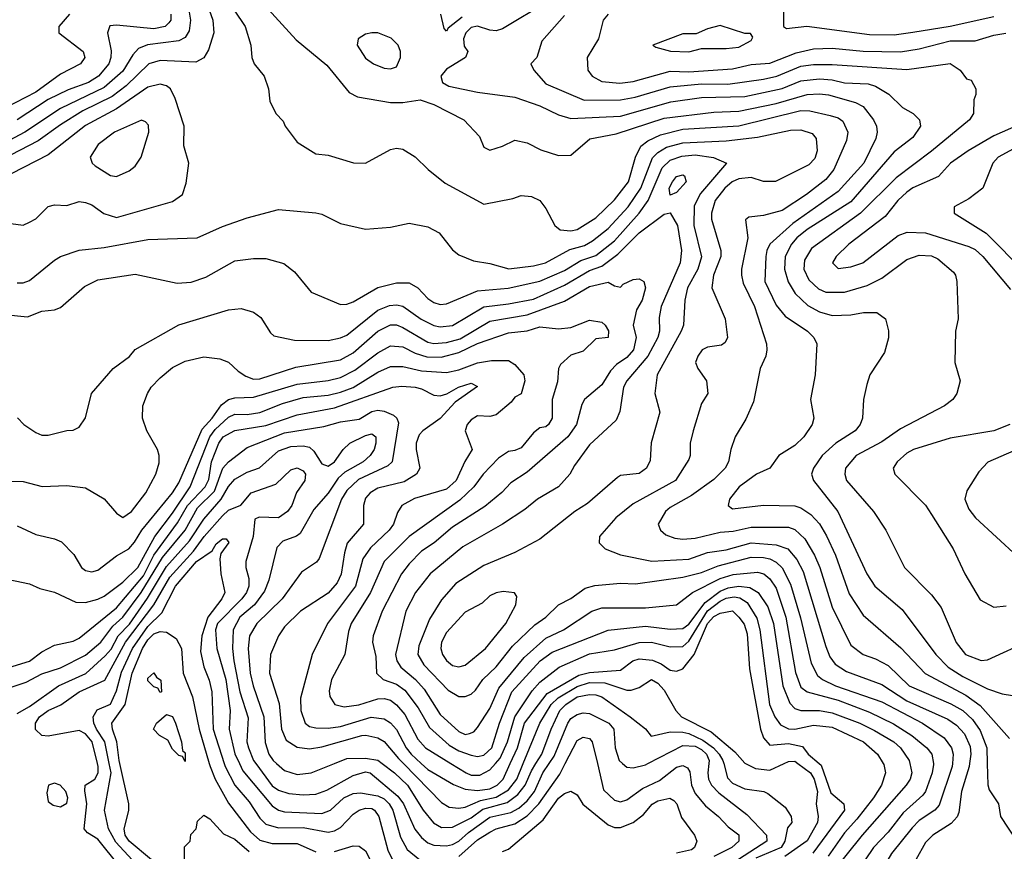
# Model space of a CAD drawing. Header units: inches. Extents: x 1793389 to 1900389, y 320802 to 470796.
# Tile 322 of 656: x 1835898 to 1839064, y 419718 to 422392. Entities that reach past the tile are written whole.
import ezdxf

# ---------------------------------------------------------------- set-up
doc = ezdxf.new("R2010")
doc.units = ezdxf.units.IN
doc.header["$MEASUREMENT"] = 0
doc.layers.add('B8431', color=7, linetype='Continuous')
doc.layers.add('B8432', color=7, linetype='Continuous')

msp = doc.modelspace()

# ---------------------------------------------------------------- linework, layer by layer
at = {"layer": 'B8431', "color": 2}
for points, elevation in [([(1836219.7, 419670), (1836150, 419756.9), (1836116.6, 419776.6), (1836105.2, 419790), (1836114.3, 419870), (1836107.6, 419912.4), (1836109.3, 419930), (1836139.5, 419950), (1836150.9, 419970), (1836150.8, 419990), (1836148.4, 420000)], 306), ([(1836259.8, 419690), (1836207.5, 419747.5), (1836183.5, 419790), (1836171.2, 419850), (1836192.2, 419970), (1836186, 420000)], 302), ([(1836322.4, 419690), (1836250, 419749.8), (1836237.3, 419770), (1836234, 419790), (1836249.3, 419849.3), (1836249.3, 419870.7), (1836220.2, 420000)], 298), ([(1836507.3, 420000), (1836510.2, 419990.2), (1836526.3, 419950), (1836570, 419872.7), (1836640.7, 419780.7), (1836670, 419753.1), (1836710, 419742.3), (1836790, 419743.1), (1836850, 419716.4)], 298), ([(1836555.3, 420000), (1836558.5, 419990), (1836590, 419930.4), (1836636.4, 419876.4), (1836670, 419823.8), (1836690, 419804.9), (1836730, 419793.1), (1836810, 419793.8), (1836890, 419778.7), (1836910, 419783.1), (1836930, 419794.4), (1836970, 419837.1), (1836989.8, 419850.2), (1837010, 419856), (1837030, 419854.9), (1837039.1, 419850), (1837053.4, 419830), (1837081.6, 419721.6), (1837096.4, 419690)], 302), ([(1836604.5, 420000), (1836615.9, 419975.9), (1836710, 419863.7), (1836730, 419850.3), (1836750, 419844.9), (1836870, 419839.5), (1836898, 419850), (1836940.7, 419890), (1836970, 419903.6), (1836994, 419906), (1837050, 419896.2), (1837070, 419886.5), (1837086.5, 419870), (1837098, 419850), (1837122.7, 419762.7), (1837143.7, 419723.7), (1837184.9, 419690)], 306), ([(1836657.6, 420000), (1836710, 419928.5), (1836730, 419913.7), (1836763.8, 419903.8), (1836810, 419898.9), (1836850, 419901.1), (1836886.1, 419913.9), (1836970, 419961.1), (1837010, 419973.1), (1837024.7, 419970), (1837114.4, 419894.4), (1837132.4, 419870), (1837168.3, 419788.3), (1837190, 419761.6), (1837210, 419744.9), (1837230, 419737), (1837270, 419735.6), (1837290, 419739), (1837310, 419750.3), (1837341.5, 419778.5), (1837410, 419827.2), (1837477.4, 419842.6), (1837503.4, 419856.6), (1837530, 419879.6), (1837552.9, 419910), (1837579.8, 419970), (1837600.6, 420000)], 310), ([(1836724, 420000), (1836750, 419977.1), (1836790, 419964.9), (1836835.3, 419970), (1836910.4, 420000)], 314), ([(1837063.5, 420000), (1837103.1, 419970), (1837145.3, 419930), (1837195.8, 419850), (1837229.1, 419809.1), (1837254.6, 419794.6), (1837290, 419794.9), (1837350, 419824.9), (1837387.3, 419852.7), (1837465.6, 419874.4), (1837499.7, 419900.3), (1837523.1, 419930), (1837543.4, 419976.6), (1837558.1, 420000)], 314), ([(1837132.3, 420000), (1837254.8, 419874.8), (1837279.2, 419859.2), (1837310, 419856), (1837330, 419859.6), (1837379.4, 419880.6), (1837430, 419891.7), (1837470, 419914.9), (1837496.2, 419950), (1837516.9, 420000)], 318), ([(1837188.8, 420000), (1837210, 419980.3), (1837292.7, 419932.7), (1837330, 419917.4), (1837370, 419913.2), (1837410, 419918.6), (1837432.8, 419930), (1837452.3, 419950), (1837475.6, 420000)], 322), ([(1837284.5, 420000), (1837333.4, 419970), (1837350, 419962.7), (1837378, 419962), (1837410, 419979.5), (1837428, 420000)], 326), ([(1837310, 419700.8), (1837370, 419754.3), (1837410, 419779.5), (1837430, 419790.2), (1837490, 419805.8), (1837530, 419831.3), (1837567.7, 419870), (1837634.5, 419965.5), (1837652.2, 420000)], 306), ([(1837755.6, 420000), (1837775.5, 419915.5), (1837810, 419882), (1837830, 419876.3), (1837850, 419883), (1837900.6, 419919.4), (1837954.8, 419945.2), (1838010, 419987.7), (1838030, 419993), (1838045.5, 419985.5), (1838053.1, 419973.1), (1838058, 419930), (1838070, 419903), (1838103.6, 419863.6), (1838144.9, 419830), (1838176, 419796), (1838210, 419770.5), (1838210.5, 419750), (1838188, 419730), (1838130, 419701.3)], 306), ([(1837836.5, 420000), (1837850, 419987.7), (1837870, 419986), (1837910, 419995.8), (1837918.1, 420000)], 310), ([(1838113.8, 420000), (1838110.3, 419970), (1838113.1, 419950), (1838122.6, 419930), (1838145.7, 419905.7), (1838235.9, 419835.9), (1838299.3, 419770), (1838300.5, 419750), (1838172.4, 419667.6)], 310), ([(1838161.8, 420000), (1838174, 419954), (1838190, 419936.4), (1838230, 419918), (1838290.3, 419910.3), (1838303.8, 419903.8), (1838359.1, 419859.1), (1838378.8, 419830), (1838381, 419810), (1838366.9, 419793.1), (1838358.5, 419750), (1838346.3, 419730), (1838264.5, 419695.5)], 314), ([(1838231.3, 420000), (1838263.4, 419983.4), (1838310, 419978), (1838355.9, 420000)], 318), ([(1838399.5, 420000), (1838440.3, 419970), (1838452.4, 419950), (1838463.6, 419910), (1838459.3, 419870), (1838465.3, 419830), (1838463.6, 419810), (1838430, 419751.2), (1838358.6, 419701.4)], 318), ([(1838468.1, 420000), (1838474.5, 419994.5), (1838506.1, 419906.1), (1838548, 419870), (1838550.3, 419850), (1838448.5, 419711.5)], 322), ([(1838674.2, 420000), (1838676.4, 419996.4), (1838682, 419970), (1838668.4, 419930), (1838643.1, 419890), (1838590, 419820.5), (1838550, 419776.9), (1838497.9, 419702.1)], 326), ([(1838759.9, 420000), (1838766.7, 419970), (1838761.3, 419950), (1838748.4, 419930), (1838607.2, 419770), (1838501.3, 419638.7)], 330), ([(1838835.8, 420000), (1838836.5, 419996.5), (1838831.7, 419970), (1838810.3, 419910), (1838802, 419898), (1838738.6, 419841.4), (1838690, 419779.6), (1838643.1, 419730), (1838589.1, 419650.9)], 334), ([(1838896.9, 420000), (1838896, 419990), (1838853.8, 419866.2), (1838840.5, 419850), (1838790, 419816.9), (1838767.4, 419792.6), (1838701.3, 419710), (1838677.1, 419670), (1838661.6, 419630), (1838654.4, 419594.4), (1838656.8, 419576.8), (1838706, 419490), (1838710.7, 419450), (1838693.4, 419370), (1838646.4, 419266.4), (1838661, 419230), (1838696, 419190), (1838838, 419130), (1838939.9, 419059.9), (1838990, 419017.3), (1839032.2, 418972.2), (1839076.1, 418916.1)], 338), ([(1838951.8, 420000), (1838950.3, 419990), (1838925.7, 419910), (1838918, 419842), (1838911.8, 419828.2), (1838893, 419807), (1838834, 419770), (1838810, 419746), (1838779.1, 419690)], 342), ([(1839008.9, 420000), (1839010.9, 419930.9), (1839015.3, 419915.3), (1839044.7, 419870), (1839051.3, 419830), (1839156, 419670)], 346), ([(1837450, 419717.1), (1837470, 419724), (1837581, 419819), (1837630, 419888.2), (1837650, 419903.8), (1837670, 419910.6), (1837690, 419898.8), (1837709.1, 419869.1), (1837790, 419803), (1837810, 419794), (1837830, 419794), (1837870, 419810.4), (1837903.9, 419836.1), (1837931.1, 419868.9), (1837950, 419880.3), (1837988, 419888), (1838000.9, 419880.9), (1838010.4, 419870), (1838026.4, 419826.4), (1838068, 419770), (1838074.9, 419750), (1838067.7, 419730), (1838057.7, 419722.3), (1838010, 419711.8)], 302), ([(1836428.7, 419691.3), (1836428.4, 419731.6), (1836446, 419750), (1836448.4, 419771.6), (1836466, 419790), (1836470, 419814), (1836490, 419834), (1836510, 419822), (1836554, 419774), (1836590, 419756.3), (1836636.5, 419716.5)], 294), ([(1836910, 419716.5), (1836970, 419735.5), (1836990, 419734), (1837010, 419718.8), (1837060.9, 419620.9)], 298)]:
    msp.add_lwpolyline(points, dxfattribs=dict(at, elevation=elevation))
at = {"layer": 'B8431', "color": 2, "elevation": 310}
msp.add_lwpolyline([(1836010, 419936.2), (1835991.3, 419930), (1835985.2, 419905.2), (1835990, 419878), (1836005.5, 419865.5), (1836030, 419860.7), (1836050, 419872), (1836053.3, 419890), (1836047, 419910), (1836028.7, 419930)], close=True, dxfattribs=at)
at = {"layer": 'B8432', "color": 2}
for points, elevation in [([(1836550, 422479.1), (1836622.8, 422370), (1836641, 422310), (1836644.7, 422270), (1836652, 422250), (1836684.7, 422210), (1836698, 422170), (1836702, 422130), (1836722, 422090), (1836745.4, 422065.4), (1836751.3, 422050), (1836790, 421998), (1836850, 421961), (1836890, 421956), (1836971.1, 421931.1), (1837010, 421931), (1837090, 421974), (1837110, 421978.8), (1837130, 421976), (1837170, 421951.3), (1837211.3, 421910), (1837266.2, 421866.2), (1837390, 421798.8), (1837483.2, 421816.8), (1837510, 421826.8), (1837543.5, 421823.5), (1837570, 421810.8), (1837590, 421784.7), (1837618.8, 421730), (1837635.9, 421715.9), (1837670, 421712.7), (1837690, 421717.1), (1837750, 421754.9), (1837810, 421812.7), (1837855.8, 421870), (1837878, 421950), (1837894.9, 421985.1), (1837917.8, 422002.2), (1837958.7, 422021.3), (1838030, 422039.7), (1838210, 422050.2), (1838410, 422099.6), (1838438.5, 422098.5), (1838504.2, 422084.2), (1838530, 422076.4), (1838545.1, 422065.1), (1838560.4, 422030), (1838556.7, 422003.3), (1838515.8, 421910), (1838490, 421878.4), (1838427.7, 421830), (1838350, 421778.7), (1838290, 421762.7), (1838242.8, 421757.2), (1838231.3, 421748.7), (1838239.3, 421690), (1838218.4, 421590), (1838218.4, 421570), (1838224.2, 421544.2), (1838260.4, 421470), (1838299.1, 421350), (1838300.7, 421330), (1838297.3, 421310), (1838278.8, 421270), (1838257.1, 421162.9), (1838232.8, 421107.2), (1838198.8, 421050), (1838184, 421010), (1838177.3, 420970), (1838166, 420950), (1838130, 420913.2), (1838058.5, 420861.5), (1837990, 420823.7), (1837974, 420810), (1837950.8, 420770), (1837958.8, 420750), (1837975.2, 420735.2), (1838004.4, 420724.4), (1838030, 420721.3), (1838070, 420724.2), (1838150, 420744.2), (1838192.4, 420747.6), (1838250, 420759.5), (1838370, 420759.5), (1838390, 420752.4), (1838422.6, 420722.6), (1838453.7, 420670), (1838470.3, 420630), (1838510, 420502.8), (1838570, 420380.7), (1838610, 420350.6), (1838650, 420336.4), (1838690, 420314.9), (1838758, 420250), (1838892, 420192), (1838930.4, 420170), (1838961.7, 420141.7), (1838986.5, 420106.5), (1839007.4, 420050), (1839008.9, 420000)], 346), ([(1836491.8, 422470), (1836519.5, 422390), (1836522.4, 422350), (1836504.9, 422295.1), (1836490, 422269), (1836464.9, 422255.1), (1836350, 422260.5), (1836314, 422250), (1836241, 422179), (1836195.5, 422144.5), (1836101.7, 422098.3), (1836030, 422054), (1835958, 422002), (1835779.3, 421910)], 342), ([(1836674.8, 422450), (1836787.6, 422327.6), (1836885.8, 422245.8), (1836958, 422158), (1836984, 422144), (1837090, 422126), (1837130, 422126), (1837185.6, 422134.4), (1837230, 422119.1), (1837326, 422070), (1837376, 422016), (1837390, 421982), (1837410, 421972), (1837450, 421984.7), (1837490, 422004.7), (1837530, 421996), (1837573.2, 421973.2), (1837630, 421954.8), (1837670, 421956), (1837731.5, 422008.5), (1837815.6, 422024.4), (1837970, 422074.9), (1838130, 422094), (1838210, 422097.7), (1838330, 422122.8), (1838430, 422151.4), (1838470, 422154), (1838498, 422150), (1838585.7, 422125.7), (1838610, 422113), (1838643, 422070), (1838652.7, 422050), (1838654.9, 422030), (1838650.4, 422010), (1838612, 421930), (1838530, 421839.7), (1838383.9, 421736.1), (1838310.4, 421670), (1838300.3, 421650), (1838297, 421630), (1838294, 421550), (1838330, 421473.4), (1838358.9, 421438.9), (1838430.8, 421390), (1838451, 421370), (1838461, 421350), (1838456, 421250), (1838441, 421170), (1838451, 421110), (1838446, 421090), (1838418.8, 421050), (1838390, 421022.7), (1838338.8, 420990), (1838310.3, 420949.7), (1838266.8, 420930), (1838210.8, 420890), (1838180.7, 420850), (1838176, 420830), (1838190, 420818.8), (1838290, 420830.4), (1838390, 420828.5), (1838410, 420822.4), (1838441.2, 420801.2), (1838470, 420770.6), (1838492.5, 420732.5), (1838521.1, 420670), (1838565.2, 420545.2), (1838610, 420477.3), (1838731.5, 420371.5), (1838809.1, 420289.1), (1838939.5, 420219.5), (1838986.4, 420186.4), (1839079.9, 420079.9)], 350), ([(1837597.3, 422450), (1837450, 422362.7), (1837430, 422356), (1837410, 422358), (1837370, 422371.3), (1837350, 422366.3), (1837332.2, 422350), (1837324.9, 422330), (1837327.2, 422307.2), (1837338.8, 422290), (1837331, 422270), (1837270, 422233.3), (1837252.4, 422210), (1837258, 422190), (1837277.7, 422177.7), (1837370, 422158.4), (1837490, 422142.4), (1837570, 422114.4), (1837630, 422085.5), (1837670, 422074.4), (1837830, 422081.7), (1837991.9, 422128.1), (1838090, 422141.7), (1838230, 422144.7), (1838350, 422170.2), (1838410, 422194.9), (1838470, 422202), (1838510, 422199), (1838550, 422188.9), (1838625.7, 422185.7), (1838650, 422178.4), (1838692, 422152), (1838736, 422110), (1838771, 422090), (1838790.8, 422070), (1838794, 422050), (1838770, 422013.2), (1838710, 421967.3), (1838570, 421806.3), (1838430, 421716.9), (1838397, 421690), (1838379.5, 421670), (1838359.5, 421630), (1838357, 421590), (1838369.1, 421549.1), (1838391.3, 421511.3), (1838432.3, 421472.3), (1838470, 421452), (1838510, 421440.4), (1838570, 421443), (1838610.6, 421450.6), (1838654, 421450), (1838682, 421430), (1838690.9, 421390.9), (1838690.9, 421369.1), (1838678, 421322), (1838631.3, 421250), (1838621.4, 421218.6), (1838610.8, 421170), (1838608, 421110), (1838600.5, 421090), (1838584, 421070), (1838522, 421030), (1838478, 420990), (1838450.6, 420950), (1838444, 420930), (1838450.6, 420910), (1838528.2, 420810), (1838621.6, 420610), (1838647.7, 420570), (1838734.9, 420494.9), (1838843.8, 420350), (1838883, 420310), (1838930, 420279.5), (1839010, 420240.4), (1839056.5, 420223.5), (1839090, 420218.8)], 354), ([(1836442.5, 422422.5), (1836447.2, 422390), (1836443.7, 422356.3), (1836430, 422335.1), (1836410, 422324.2), (1836309.1, 422310.9), (1836280.7, 422299.3), (1836261.6, 422278.4), (1836230, 422226.3), (1836170, 422173.3), (1836030, 422106), (1835914.9, 422030), (1835762.4, 421950)], 338), ([(1838354, 422430), (1838354, 422370), (1838363.6, 422363.6), (1838428.4, 422371.6), (1838630, 422344.6), (1838710, 422343.1), (1838770, 422351.7), (1838890, 422371.6), (1839030, 422401.7)], 366), ([(1836058.8, 422410), (1836024.7, 422370), (1836024.7, 422350), (1836102.8, 422290), (1836107.3, 422270), (1836094, 422250), (1836030, 422216.2), (1835950, 422159.1), (1835816.3, 422090)], 330), ([(1836384.4, 422410), (1836383.8, 422390), (1836378, 422382), (1836366, 422370), (1836330, 422362), (1836210, 422374.5), (1836188.2, 422371.8), (1836180.7, 422350), (1836192, 422292), (1836191.8, 422270), (1836185.3, 422250), (1836152.2, 422210), (1836119.1, 422190), (1836053.9, 422166.1), (1835990, 422134.8), (1835890, 422069.7)], 334), ([(1837320.4, 422399.6), (1837275.5, 422364.5), (1837270, 422355.3), (1837263.2, 422363.2), (1837252, 422410)], 350), ([(1837650, 422405.1), (1837576.8, 422323.2), (1837561, 422270), (1837542, 422250), (1837551.3, 422230), (1837590, 422185.5), (1837713.1, 422133.1), (1837830, 422133.8), (1837877.3, 422142.7), (1837990, 422176.1), (1838090, 422186), (1838175.1, 422184.9), (1838290, 422200.2), (1838332.7, 422210), (1838410, 422242), (1838450, 422247.9), (1838510, 422247.7), (1838750, 422231.8), (1838890, 422250.6), (1838922, 422230), (1838942, 422202), (1838956.9, 422196.9), (1838972, 422170), (1838971.6, 422151.6), (1838966, 422134), (1838964.7, 422090), (1838951.3, 422070), (1838830, 421969.6), (1838716.2, 421883.8), (1838601.3, 421770), (1838444.2, 421655.8), (1838421.2, 421618.8), (1838418.7, 421590), (1838435.6, 421555.6), (1838466.6, 421526.6), (1838490, 421515.8), (1838550, 421515.3), (1838622.8, 421537.2), (1838670, 421560.5), (1838750, 421620.5), (1838790, 421634.9), (1838830, 421632.4), (1838850, 421623), (1838899.9, 421579.9), (1838906.8, 421570), (1838911, 421550), (1838914.8, 421430), (1838906.8, 421390), (1838904.7, 421290), (1838922, 421230), (1838911.3, 421190), (1838898, 421170), (1838871.3, 421150), (1838730, 421076.2), (1838670, 421034.5), (1838587.3, 420990), (1838553.4, 420950), (1838550.6, 420930), (1838556.3, 420910), (1838642.8, 420810), (1838682.8, 420750), (1838742.8, 420630), (1838830, 420542.8), (1838861.1, 420501.1), (1838908.8, 420388.8), (1838938.8, 420350), (1838989.3, 420330.7), (1839010, 420333.4), (1839150, 420397.3)], 358), ([(1837790.7, 422410), (1837774, 422390), (1837758.8, 422330), (1837722.8, 422270), (1837724.9, 422230), (1837738.8, 422210), (1837770, 422193.4), (1837827.3, 422187.3), (1837870, 422193.1), (1837990, 422226.3), (1838050, 422224.7), (1838190, 422234), (1838250, 422247.4), (1838310, 422251.8), (1838394.7, 422285.3), (1838450, 422298.3), (1838510, 422300.3), (1838610, 422290.3), (1838730, 422288.9), (1838790, 422298), (1838890, 422323.6), (1838970, 422323.7), (1839030, 422342), (1839068.2, 422348.2)], 362), ([(1835870, 421736), (1835910, 421731.3), (1835930, 421741), (1835950, 421751.3), (1835990, 421791), (1836010, 421796), (1836050, 421794), (1836090, 421807.3), (1836110, 421804), (1836130, 421796.3), (1836168.8, 421768.8), (1836210, 421755.5), (1836390, 421807.3), (1836422, 421830), (1836433.6, 421866.4), (1836442, 421930), (1836426.3, 421986.3), (1836427, 422050), (1836398.6, 422138.6), (1836382.7, 422170), (1836370, 422179.5), (1836350, 422184.5), (1836310, 422174.7), (1836210, 422105.4), (1836110, 422051.1), (1835990, 421956.9), (1835830, 421875.6)], 346), ([(1839146.8, 422070), (1839030, 422018), (1838947.3, 421970), (1838890.7, 421930), (1838852.1, 421887.9), (1838770, 421851.3), (1838750, 421837.6), (1838721.6, 421810), (1838680.9, 421759.1), (1838564, 421670), (1838522.8, 421630), (1838511.3, 421610), (1838530, 421591.3), (1838570, 421597.3), (1838608.7, 421610), (1838722.4, 421697.6), (1838751.7, 421708.3), (1838810, 421706.7), (1838950, 421662.4), (1838970, 421652.4), (1838994.9, 421630), (1839083.9, 421523.9)], 362), ([(1835890, 421545.5), (1835910, 421545.5), (1835930, 421553.4), (1836010, 421618.8), (1836029.6, 421630.4), (1836090, 421650.8), (1836170, 421659.3), (1836310, 421685.5), (1836469.3, 421690.7), (1836550, 421727.3), (1836630, 421754.8), (1836730, 421781), (1836850, 421771), (1836870, 421766), (1836930, 421736), (1837010, 421718), (1837090, 421724.7), (1837150, 421738), (1837210, 421726), (1837246.4, 421706.4), (1837290, 421651.3), (1837310, 421636), (1837356.8, 421616.8), (1837410, 421608), (1837470.6, 421590.6), (1837550, 421600.3), (1837589, 421610), (1837667, 421653), (1837714, 421666), (1837739.6, 421680.4), (1837790, 421720.3), (1837854.8, 421790), (1837894.8, 421850), (1837932.3, 421947.7), (1837950, 421964.9), (1837978.2, 421981.8), (1838030, 421995.8), (1838170, 422002.3), (1838270, 422013.8), (1838376.7, 422036.7), (1838410, 422037.6), (1838446, 422026), (1838459.1, 422010), (1838461.6, 421970), (1838454.1, 421945.9), (1838435.2, 421924.8), (1838328.1, 421871.9), (1838290, 421872), (1838250, 421884.7), (1838210, 421879.7), (1838189.3, 421870.7), (1838164.9, 421850), (1838134, 421810), (1838122.4, 421770), (1838122.4, 421750), (1838152.4, 421650), (1838152.4, 421630), (1838128.8, 421570), (1838123.8, 421530), (1838166.8, 421430), (1838174, 421370), (1838166.4, 421353.6), (1838154.4, 421345.6), (1838110, 421339), (1838092, 421330), (1838078, 421310), (1838071.3, 421290), (1838078, 421270), (1838106, 421230), (1838110.8, 421190), (1838090, 421158), (1838063, 421070), (1838054, 421030), (1838054, 420990), (1838050, 420978), (1838006.8, 420910), (1837870, 420835.1), (1837814.8, 420790), (1837762.8, 420730), (1837761, 420710), (1837781, 420690), (1837830, 420670.6), (1837930.4, 420650.4), (1838050, 420657), (1838110, 420678.9), (1838170, 420686.7), (1838250, 420709.1), (1838330, 420703.6), (1838367.3, 420690), (1838396.4, 420656.4), (1838416.9, 420616.9), (1838490, 420376), (1838503, 420343), (1838519.9, 420319.9), (1838556.3, 420296.3), (1838670, 420253.7), (1838750, 420202), (1838882.4, 420142.4), (1838910, 420123.1), (1838935.5, 420095.5), (1838954.1, 420054.1), (1838956.5, 420030), (1838951.8, 420000)], 342), ([(1839154, 422010), (1839044, 421950), (1839027.3, 421930), (1838994.8, 421850), (1838950, 421816), (1838902, 421790), (1838902, 421770), (1839005.2, 421705.2), (1839130, 421580.4)], 366), ([(1835850, 421443.8), (1835923.7, 421436.3), (1835970, 421454.8), (1836010, 421458.8), (1836030, 421466), (1836106.2, 421533.8), (1836150, 421555.5), (1836270, 421574), (1836404.5, 421544.5), (1836450, 421547.3), (1836496.6, 421563.4), (1836590, 421616.3), (1836650, 421624), (1836690, 421624), (1836747.5, 421607.5), (1836781.4, 421581.4), (1836835.9, 421515.9), (1836930, 421476), (1836950, 421477.3), (1836970, 421484.9), (1837050, 421530.5), (1837110, 421546), (1837150, 421545.5), (1837178.8, 421530), (1837210, 421494.8), (1837230, 421482), (1837250, 421476.3), (1837270, 421478), (1837370, 421520.3), (1837468.8, 421528.8), (1837570, 421551.5), (1837650, 421585.2), (1837702.2, 421617.8), (1837750, 421633.8), (1837810, 421680.9), (1837889.9, 421770.1), (1837919.1, 421810), (1837964.2, 421915.8), (1837990, 421940.2), (1838026.5, 421953.5), (1838070, 421956.9), (1838128.5, 421948.5), (1838170.5, 421930.5), (1838086.9, 421833.1), (1838066.2, 421793.8), (1838065.2, 421730), (1838090.2, 421629.8), (1838078, 421590), (1838045.3, 421530), (1838037.1, 421490), (1838032.2, 421410), (1838024.9, 421390), (1837948.2, 421250), (1837940.7, 421190), (1837956.3, 421130), (1837928.5, 421031.5), (1837925.2, 420974.8), (1837913.4, 420950), (1837890, 420932.7), (1837830, 420926), (1837819.9, 420920.1), (1837724.1, 420835.9), (1837682.8, 420810), (1837570, 420720.9), (1837490, 420678), (1837390, 420637), (1837300.7, 420579.3), (1837254.2, 420525.8), (1837215.8, 420464.2), (1837182, 420378), (1837178.4, 420350), (1837197.1, 420317.1), (1837276.2, 420236.2), (1837310, 420215.5), (1837330, 420215.5), (1837350, 420223), (1837364.2, 420235.8), (1837387.6, 420270), (1837430, 420310.4), (1837483.1, 420376.9), (1837554.2, 420445.8), (1837590, 420470.5), (1837630, 420510.6), (1837670, 420530.6), (1837716.6, 420563.4), (1837747.6, 420572.4), (1837830, 420580.4), (1837877.6, 420577.6), (1838030, 420599.6), (1838090, 420614.3), (1838143.9, 420636.1), (1838250, 420663.2), (1838290, 420662), (1838310, 420657.7), (1838330, 420647), (1838349.2, 420629.2), (1838376.7, 420576.7), (1838408.2, 420468.2), (1838443, 420323), (1838462.8, 420282.8), (1838479.1, 420270), (1838520.7, 420250), (1838670, 420198.3), (1838800.5, 420130), (1838870, 420082.4), (1838894, 420050), (1838899.5, 420030), (1838896.9, 420000)], 338), ([(1835891.1, 421111.1), (1835912, 421090), (1835950, 421064.7), (1835970, 421056), (1835990, 421056), (1836050, 421071.3), (1836070, 421072), (1836090, 421082), (1836110, 421112), (1836129, 421190), (1836199.3, 421270), (1836251.5, 421308.5), (1836270, 421331), (1836410, 421410.6), (1836570, 421458.8), (1836610, 421462.8), (1836650, 421451), (1836673.7, 421433.7), (1836704.5, 421384.5), (1836715.3, 421375.3), (1836781.4, 421361.4), (1836890, 421360.5), (1836930, 421368.4), (1836950, 421377.6), (1837050, 421458), (1837087.5, 421472.5), (1837110, 421474.6), (1837130.2, 421470.2), (1837189.3, 421429.3), (1837230, 421408.8), (1837250, 421404.6), (1837290, 421408.9), (1837390, 421468.9), (1837470, 421477.7), (1837550, 421492.9), (1837650, 421538), (1837730, 421585.8), (1837770, 421599.6), (1837821.6, 421638.4), (1837890, 421706.7), (1837970, 421766.8), (1837990, 421771.3), (1838013.4, 421730), (1838026, 421650), (1838021.3, 421610), (1837960.3, 421470), (1837954.6, 421434.6), (1837955.3, 421390), (1837950.3, 421370), (1837917.4, 421310), (1837850.4, 421230), (1837839.3, 421210), (1837828, 421132), (1837815.5, 421104.5), (1837730, 421025.2), (1837682, 420958), (1837667.3, 420930), (1837630.8, 420890), (1837562.8, 420850), (1837522.8, 420817.2), (1837450.3, 420769.7), (1837323.4, 420696.6), (1837218, 420610), (1837170.4, 420550), (1837139.5, 420490), (1837106.3, 420350), (1837110.4, 420330), (1837123.8, 420310), (1837170.4, 420270), (1837198.8, 420238.8), (1837250, 420158), (1837310, 420103), (1837330, 420093.4), (1837344.1, 420095.9), (1837358, 420102), (1837370, 420116), (1837410, 420177.3), (1837438.2, 420241.8), (1837519.6, 420340.4), (1837590, 420402.6), (1837646.6, 420430), (1837737.2, 420490), (1837770, 420500.4), (1837910, 420500.5), (1838009.4, 420510.6), (1838061.2, 420550), (1838150, 420594.7), (1838192.5, 420607.5), (1838270, 420615.2), (1838290.2, 420610.2), (1838310, 420594), (1838330, 420564), (1838361.8, 420470), (1838392.4, 420292.4), (1838410, 420245.5), (1838430.2, 420230.2), (1838530, 420203.2), (1838630, 420165.2), (1838707.5, 420127.5), (1838766, 420090), (1838814.9, 420050), (1838830.4, 420030), (1838835.8, 420000)], 334), ([(1835867.5, 420907.5), (1835910, 420906.8), (1835970.9, 420890.9), (1836050, 420894), (1836110, 420886), (1836170, 420851), (1836210, 420804.7), (1836230, 420791), (1836258, 420810), (1836303.6, 420870), (1836336.2, 420930), (1836346.3, 420966.3), (1836346.6, 420990), (1836340.9, 421010), (1836306.6, 421070), (1836293.2, 421110), (1836294, 421150), (1836309, 421190), (1836321.2, 421210), (1836350, 421240.7), (1836390, 421273.4), (1836430, 421294), (1836490, 421307.3), (1836541.4, 421301.4), (1836570, 421291), (1836601.1, 421261.1), (1836625.1, 421245.1), (1836650, 421236.4), (1836670, 421237), (1836786, 421274), (1836930, 421298), (1836970, 421320.3), (1837050, 421390.4), (1837090, 421410.4), (1837110, 421410.3), (1837130, 421402), (1837210, 421354.9), (1837230, 421350.3), (1837270, 421354), (1837314.3, 421365.7), (1837410, 421422.3), (1837530, 421442.4), (1837650, 421486.3), (1837730, 421533.4), (1837790, 421547.3), (1837810, 421536), (1837830, 421531.3), (1837838.6, 421541.4), (1837870, 421556.3), (1837890, 421558.8), (1837904.7, 421550), (1837910.5, 421530), (1837899.3, 421490), (1837880.9, 421459.1), (1837870.5, 421410), (1837880.7, 421370), (1837872, 421330), (1837850, 421306), (1837816.5, 421283.5), (1837797.7, 421262.3), (1837770, 421218), (1837714, 421170), (1837705.1, 421154.9), (1837688.5, 421090), (1837660.4, 421050), (1837530, 420937.2), (1837477.3, 420902.7), (1837448.7, 420871.3), (1837394.1, 420825.9), (1837290, 420759.6), (1837230.5, 420710), (1837190, 420682.9), (1837150, 420642), (1837126, 420610), (1837063.1, 420490), (1837034.9, 420410), (1837033, 420390), (1837043.8, 420343.8), (1837044.9, 420290), (1837067.3, 420270), (1837110, 420254.6), (1837136.1, 420236.1), (1837179.1, 420179.1), (1837216.1, 420116.1), (1837278.8, 420058.8), (1837310, 420040.2), (1837350, 420027.2), (1837370, 420022.3), (1837390, 420026.3), (1837416.4, 420050), (1837440.9, 420130), (1837481, 420230), (1837571.3, 420330), (1837610, 420358.3), (1837790, 420428.2), (1837910, 420441.3), (1837990, 420431.6), (1838030, 420434.3), (1838050, 420447.7), (1838101.9, 420518.1), (1838150, 420554.5), (1838175.6, 420564.4), (1838210.2, 420570.2), (1838246.1, 420566.1), (1838272.4, 420550), (1838303.7, 420503.7), (1838322, 420450), (1838351.5, 420250), (1838373.8, 420193.8), (1838390, 420177.1), (1838410, 420170.3), (1838470, 420170.2), (1838510, 420163.2), (1838599.1, 420130), (1838646.6, 420106.6), (1838708, 420070), (1838730.4, 420050), (1838757.6, 420010), (1838759.9, 420000)], 330), ([(1835890, 420764.7), (1835950, 420736), (1836010, 420722.8), (1836033, 420713), (1836072.2, 420672.2), (1836097.3, 420630), (1836110, 420620.5), (1836130, 420616.4), (1836150, 420621.6), (1836210, 420667.7), (1836249.6, 420690.4), (1836267.9, 420712.1), (1836291.5, 420750), (1836390, 420870.5), (1836410, 420903), (1836485.2, 421074.8), (1836517.4, 421110), (1836546.9, 421153.1), (1836569.8, 421170.2), (1836590, 421175.6), (1836650, 421178.3), (1836790, 421220.2), (1836890, 421231.6), (1836930, 421240.9), (1836975.6, 421264.4), (1837050, 421320.3), (1837090, 421343.1), (1837130, 421339.5), (1837170, 421319), (1837207.4, 421307.4), (1837252.9, 421307.1), (1837310, 421321.3), (1837370, 421350.2), (1837470, 421384.9), (1837530, 421391.7), (1837570, 421404.2), (1837630, 421398), (1837670, 421402), (1837730, 421426), (1837770, 421418.8), (1837781, 421410), (1837791.7, 421391.7), (1837790.2, 421369.8), (1837750, 421365.2), (1837710, 421326), (1837670, 421313.2), (1837636.8, 421283.2), (1837630.8, 421270), (1837627.1, 421227.1), (1837610.4, 421170), (1837610.6, 421110), (1837598.8, 421090), (1837590, 421082.7), (1837570, 421079.3), (1837550, 421062.9), (1837510, 421015.6), (1837490, 421006), (1837470, 421002.9), (1837437.7, 420982.3), (1837388, 420930), (1837358, 420890), (1837313.2, 420846.8), (1837150, 420729.6), (1837070.2, 420649.8), (1837025.7, 420550), (1836964.4, 420450), (1836955.1, 420424.9), (1836943.8, 420350), (1836900.4, 420270), (1836893.2, 420233.2), (1836895.2, 420215.2), (1836911, 420190), (1836941.7, 420181.7), (1836988.5, 420188.5), (1837050, 420207.4), (1837070, 420208.7), (1837090, 420203.1), (1837110, 420188.4), (1837137, 420157), (1837178.4, 420078.4), (1837203, 420050), (1837284.5, 420000)], 326), ([(1835770, 420611.3), (1835930, 420578), (1835962.8, 420562.8), (1836010, 420550.8), (1836079.1, 420519.1), (1836110, 420518), (1836150, 420528), (1836170, 420538), (1836230, 420583.1), (1836278.2, 420630), (1836332.7, 420730), (1836390, 420804.9), (1836446.6, 420890), (1836509.4, 421050.6), (1836526.5, 421073.5), (1836570, 421113.4), (1836590, 421123.6), (1836630, 421122.7), (1836670, 421129), (1836742.7, 421157.3), (1836810, 421177.3), (1836890, 421184.4), (1836930, 421193.6), (1836970.6, 421209.4), (1837050, 421258), (1837090, 421276.5), (1837130, 421277), (1837190, 421262.7), (1837270, 421257), (1837310, 421265.7), (1837370, 421288.9), (1837415.5, 421295.5), (1837470, 421295.5), (1837490, 421282.8), (1837519.1, 421250), (1837522.8, 421230), (1837510, 421188.7), (1837490, 421178), (1837478.4, 421161.6), (1837430, 421120.9), (1837410, 421116), (1837370, 421118), (1837350, 421105.2), (1837337.3, 421090), (1837330.7, 421070), (1837353, 421010), (1837329, 420971), (1837302, 420910), (1837270, 420882), (1837167.6, 420852.4), (1837126.8, 420830), (1837113.2, 420806.8), (1837100.5, 420770), (1837086, 420750), (1837026, 420694), (1837001.8, 420658.2), (1836978, 420570), (1836888, 420450), (1836839.1, 420350), (1836801.6, 420210), (1836802.4, 420170), (1836816.3, 420130), (1836830, 420119.3), (1836850, 420114.4), (1836890, 420113.4), (1836930, 420119), (1837028.7, 420148.7), (1837070, 420143.1), (1837090.2, 420130.2), (1837109.2, 420109.2), (1837140.8, 420050), (1837156.5, 420030), (1837188.8, 420000)], 322), ([(1835850, 420304.9), (1835930, 420328.7), (1835970, 420358.7), (1836010, 420380.4), (1836070, 420393), (1836090, 420403.1), (1836210, 420500.3), (1836296.1, 420603.9), (1836329.9, 420670.1), (1836405.9, 420774.1), (1836437.7, 420830), (1836494.2, 420890), (1836506.8, 420913.2), (1836515.1, 420970), (1836538.9, 421030), (1836552.3, 421050), (1836590, 421070.3), (1836690, 421086.9), (1836790, 421121.5), (1836910, 421143.9), (1837098, 421210), (1837126.7, 421213.3), (1837170.2, 421210.2), (1837190, 421205.3), (1837230, 421184.4), (1837250, 421182.4), (1837271.7, 421188.3), (1837309.2, 421210), (1837350, 421222.8), (1837370, 421212), (1837298.3, 421161.7), (1837250, 421109.6), (1837194, 421070), (1837182.9, 421057.1), (1837173, 421030), (1837172.7, 421010), (1837184.9, 420950), (1837174, 420930), (1837134.4, 420905.6), (1837050, 420885.6), (1837024.9, 420870), (1837010, 420852.7), (1837003.8, 420830), (1837003.8, 420770), (1836951.6, 420708.4), (1836942.3, 420677.7), (1836931.4, 420608.6), (1836919.4, 420580.6), (1836890, 420547.3), (1836800.7, 420490), (1836750, 420439.3), (1836730.6, 420410), (1836704.9, 420350), (1836701.6, 420290), (1836732.8, 420192.8), (1836739.5, 420110), (1836755.3, 420075.3), (1836790, 420052.4), (1836830, 420047), (1836870, 420053.4), (1836998, 420090), (1837011.6, 420091.6), (1837050, 420082.4), (1837070.2, 420070.2), (1837116.3, 420016.3), (1837132.3, 420000)], 318), ([(1835724.4, 420195.6), (1835918.9, 420261.1), (1835970, 420288.2), (1836030, 420307.2), (1836110, 420348.7), (1836158.9, 420390), (1836198.3, 420441.7), (1836230, 420470.3), (1836288.9, 420550), (1836357.6, 420662.4), (1836429.9, 420750.1), (1836470, 420821.7), (1836524.5, 420875.5), (1836551.2, 420950), (1836570, 420970.4), (1836630, 421016.4), (1836750, 421062.8), (1836876.6, 421083.4), (1836930, 421098.4), (1836990, 421107.7), (1837030, 421131.8), (1837050, 421136), (1837070, 421133.1), (1837100.5, 421120.5), (1837111.3, 421110), (1837115.9, 421095.9), (1837096.3, 420970), (1837082.3, 420957.7), (1836987.2, 420912.8), (1836950, 420877.6), (1836933.4, 420850), (1836861.1, 420658.9), (1836852.3, 420647.7), (1836804.4, 420615.6), (1836742.4, 420530), (1836660.4, 420450), (1836637.4, 420410), (1836632.9, 420370), (1836639.6, 420290), (1836649.2, 420249.2), (1836683.6, 420150), (1836687, 420067), (1836699.5, 420030), (1836712.7, 420010), (1836724, 420000)], 314), ([(1839081, 421090), (1839030, 421069.6), (1838890, 421046.6), (1838771.3, 421010), (1838750, 420998), (1838718.8, 420970), (1838706.8, 420950), (1838711.3, 420930), (1838810, 420830.8), (1838830, 420801), (1838898.8, 420690), (1838937.3, 420610), (1838985.8, 420525.8), (1839030, 420502.8), (1839070, 420507.3)], 362), ([(1835890, 420160.5), (1835930, 420183.7), (1836022.9, 420250), (1836110.6, 420289.4), (1836173.6, 420346.4), (1836192.1, 420367.9), (1836215.3, 420410), (1836251.8, 420448.2), (1836308.9, 420531.1), (1836370, 420633.8), (1836444.1, 420715.9), (1836490, 420785.7), (1836546.4, 420850), (1836570, 420890.5), (1836590, 420914), (1836630, 420937), (1836669.7, 420950.3), (1836730, 421004.9), (1836770, 421018.9), (1836810, 421021.1), (1836830, 421017.6), (1836844.1, 421004.1), (1836870, 420963.1), (1836890, 420955.8), (1836910, 420970.4), (1836938, 421010), (1836959.6, 421030), (1837010, 421055.2), (1837030, 421060.4), (1837043, 421050), (1837043.7, 421030), (1837038, 421010), (1837024.9, 420990), (1837002.4, 420970), (1836943.7, 420936.3), (1836922, 420918), (1836890, 420869.6), (1836843.7, 420816.3), (1836799.9, 420740.1), (1836788.7, 420731.3), (1836744.6, 420715.4), (1836725.3, 420694.7), (1836699.5, 420590), (1836685.5, 420554.5), (1836653.7, 420510), (1836605.7, 420470), (1836584.6, 420430), (1836582.7, 420370), (1836587.1, 420330), (1836606.2, 420230), (1836633, 420147), (1836628.9, 420070), (1836633.4, 420050), (1836650.3, 420010), (1836657.6, 420000)], 310), ([(1839094.6, 421005.4), (1839011.1, 420968.9), (1838982, 420938), (1838943, 420877), (1838937.3, 420850), (1838950, 420818), (1838970.8, 420790), (1839105.8, 420665.8)], 366), ([(1836148.4, 420000), (1836131.8, 420070), (1836110, 420095.4), (1836090, 420106.6), (1835990, 420087.6), (1835970, 420089.6), (1835949.7, 420109.7), (1835949.7, 420130), (1835962.4, 420150), (1835989.4, 420170), (1836030.9, 420189.1), (1836089.4, 420230), (1836171.9, 420268.1), (1836238, 420390), (1836329.4, 420510.6), (1836380.8, 420599.2), (1836457.2, 420682.8), (1836490.9, 420730), (1836550, 420796.5), (1836570, 420814.9), (1836609.6, 420830.4), (1836642.7, 420870), (1836721.7, 420898.3), (1836770, 420944), (1836790, 420950.4), (1836810, 420941), (1836817.3, 420930), (1836814.8, 420910), (1836788.4, 420871.6), (1836772.7, 420830), (1836759.1, 420810), (1836730, 420789.6), (1836667.7, 420792.3), (1836654.8, 420785.2), (1836648.9, 420730), (1836624.9, 420650), (1836624.9, 420630), (1836634.9, 420594.9), (1836634.6, 420570), (1836627.4, 420550), (1836612.9, 420530), (1836534.3, 420450), (1836528.2, 420430), (1836531.6, 420370), (1836560.7, 420270), (1836574.6, 420170), (1836571.7, 420110), (1836590, 420030.7), (1836604.5, 420000)], 306), ([(1836186, 420000), (1836171.8, 420070), (1836145.6, 420110), (1836136.8, 420130), (1836134.3, 420150), (1836147.4, 420172.6), (1836190, 420190.4), (1836210, 420233.4), (1836226.1, 420293.9), (1836260.6, 420370), (1836310, 420440.2), (1836355, 420485), (1836399.3, 420570), (1836466.6, 420650), (1836516.6, 420683.4), (1836530, 420706), (1836550, 420722.8), (1836562, 420722), (1836570.5, 420710.5), (1836545.2, 420674.8), (1836542, 420658), (1836545.2, 420610), (1836557.6, 420550), (1836548.5, 420530), (1836502.8, 420470), (1836484.4, 420410), (1836479.6, 420359.6), (1836490, 420311.3), (1836507.4, 420267.4), (1836516, 420230), (1836520.2, 420110), (1836555.3, 420000)], 302), ([(1837428, 420000), (1837442.9, 420017.1), (1837466.4, 420070), (1837490, 420150.4), (1837546.3, 420233.7), (1837570, 420261.1), (1837632.7, 420310), (1837730, 420353.1), (1837810, 420365.7), (1837890, 420388.9), (1837930, 420390.3), (1837990, 420374.6), (1838030, 420376.5), (1838050, 420393.4), (1838110, 420491), (1838150, 420522.5), (1838170, 420531.7), (1838195.6, 420535.6), (1838213, 420533), (1838237.2, 420517.2), (1838267.6, 420467.6), (1838277.6, 420430), (1838309.1, 420190), (1838325.7, 420150), (1838344.5, 420124.5), (1838370, 420111.7), (1838390, 420110.3), (1838450, 420122.7), (1838510, 420116.5), (1838610.6, 420070), (1838656.3, 420030), (1838674.2, 420000)], 326), ([(1837475.6, 420000), (1837498.9, 420050), (1837521.4, 420130), (1837594.5, 420225.5), (1837696.4, 420283.6), (1837730, 420292.4), (1837830, 420300.3), (1837869.8, 420330.2), (1837890, 420336.5), (1837932.4, 420332.4), (1837960.5, 420320.5), (1837990, 420300.4), (1838010, 420296.4), (1838030, 420304.4), (1838066.2, 420350), (1838109.9, 420450), (1838130, 420473.2), (1838150, 420483.6), (1838190, 420490.4), (1838210, 420470.7), (1838227.7, 420447.7), (1838236.5, 420416.5), (1838244.4, 420304.4), (1838280.3, 420110), (1838290, 420082.8), (1838310, 420059.1), (1838370, 420064), (1838415, 420055), (1838433.1, 420030), (1838468.1, 420000)], 322), ([(1836220.2, 420000), (1836218, 420010), (1836210.9, 420070), (1836196.4, 420110), (1836194.3, 420130), (1836237.6, 420190), (1836260.3, 420290), (1836292.8, 420370), (1836310, 420397.7), (1836330, 420416.5), (1836350, 420424), (1836370, 420422.6), (1836401.7, 420401.7), (1836418.7, 420370), (1836424, 420290), (1836454.1, 420214.1), (1836474.9, 420110), (1836507.3, 420000)], 298), ([(1837516.9, 420000), (1837570.9, 420130), (1837606.8, 420190), (1837628.9, 420211.1), (1837690, 420247.8), (1837730, 420260.2), (1837779, 420259), (1837850, 420235.5), (1837864.1, 420235.9), (1837890, 420244), (1837930, 420270.4), (1837950, 420258), (1837970, 420236.3), (1838008.2, 420170), (1838025.5, 420150), (1838121.7, 420101.7), (1838197.7, 420037.7), (1838230, 420000.7), (1838231.3, 420000)], 318), ([(1837558.1, 420000), (1837576.8, 420030), (1837606.6, 420110), (1837635.1, 420170), (1837654.3, 420190), (1837690, 420214), (1837730, 420221.7), (1837750, 420220.3), (1837770, 420214.4), (1837860.7, 420150), (1837910, 420111.3), (1837928, 420088), (1837990, 420101.3), (1838030, 420100.7), (1838050, 420096), (1838094.9, 420074.9), (1838129.2, 420050), (1838147.3, 420030), (1838159.1, 420010), (1838161.8, 420000)], 314), ([(1837600.6, 420000), (1837616.8, 420023.2), (1837660.4, 420130), (1837670, 420144.4), (1837690, 420158), (1837710, 420162.6), (1837730, 420160.3), (1837792.4, 420130), (1837808.5, 420110), (1837812.7, 420050), (1837825.5, 420010), (1837836.5, 420000)], 310), ([(1837652.2, 420000), (1837690, 420073.4), (1837710, 420084.9), (1837730, 420080.7), (1837739.1, 420070), (1837755.6, 420000)], 306), ([(1837918.1, 420000), (1838030, 420057.7), (1838070, 420055.6), (1838090, 420045.2), (1838106.3, 420030), (1838114.9, 420010), (1838113.8, 420000)], 310), ([(1836910.4, 420000), (1836950, 420015.8), (1837010, 420017.6), (1837050, 420010.3), (1837063.5, 420000)], 314), ([(1838355.9, 420000), (1838370, 420006.7), (1838390, 420007), (1838399.5, 420000)], 318)]:
    msp.add_lwpolyline(points, dxfattribs=dict(at, elevation=elevation))
for points, elevation in [([(1837050, 422349.5), (1837030.5, 422349.5), (1837010, 422345.2), (1836986, 422330), (1836982.8, 422310), (1837010, 422267.7), (1837036, 422250), (1837070, 422236.3), (1837090, 422233.4), (1837110, 422240.7), (1837122.9, 422270), (1837122.9, 422290), (1837115.1, 422310), (1837092.9, 422332.9)], 354), ([(1838150, 422373.2), (1838110, 422362.7), (1838073.4, 422346.6), (1838030, 422346), (1837934, 422310), (1837943.6, 422303.6), (1837991, 422291), (1838050, 422288.2), (1838090, 422299.1), (1838170, 422299.1), (1838210, 422304), (1838250, 422324.7), (1838255.3, 422335.3), (1838247.3, 422347.3), (1838230, 422348)], 366), ([(1836290, 422068.7), (1836202.8, 422030), (1836151, 421990), (1836124.7, 421950), (1836131.3, 421930), (1836141.4, 421921.4), (1836190, 421891), (1836210, 421887.3), (1836250, 421906), (1836270, 421921), (1836289.2, 421950), (1836313.2, 422030), (1836312.5, 422052.5), (1836303.1, 422063.1)], 350), ([(1837990, 421828), (1837986, 421850), (1837997, 421870), (1838010, 421887.3), (1838030, 421893), (1838036, 421890), (1838040.7, 421870), (1838010, 421836)], 334), ([(1837452.7, 420552.7), (1837430, 420549.3), (1837410, 420539.3), (1837384.7, 420515.3), (1837330, 420486.6), (1837270, 420421.2), (1837254.9, 420390), (1837252.7, 420370), (1837257.1, 420350), (1837270, 420330.7), (1837290, 420315.5), (1837310, 420310.6), (1837330, 420316.3), (1837396, 420370), (1837460.9, 420450), (1837493.2, 420510), (1837496.5, 420536.5), (1837489, 420549)], 342), ([(1836350, 420228), (1836342, 420242), (1836330, 420246), (1836310, 420266), (1836310, 420274), (1836330, 420292), (1836338, 420278), (1836352, 420268), (1836354, 420230)], 294), ([(1836430, 420006), (1836422, 420022), (1836410, 420026), (1836390, 420046), (1836374.6, 420074.6), (1836348, 420090), (1836328, 420110), (1836338, 420130), (1836370, 420158), (1836390, 420151.3), (1836398.8, 420130), (1836418, 420070), (1836422, 420042), (1836430, 420034)], 294)]:
    msp.add_lwpolyline(points, close=True, dxfattribs=dict(at, elevation=elevation))

doc.saveas('drawing.dxf')
